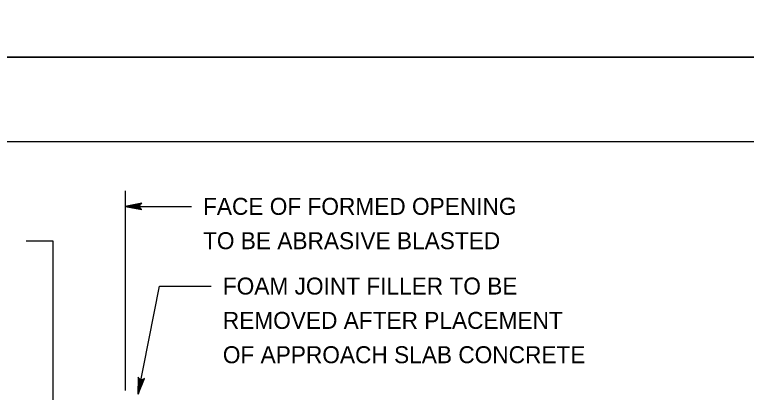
# Model space of a CAD drawing. Extents: x 636530 to 644067, y 294168 to 299122.
# Drawn here: x 638457.9 to 638587.5, y 298267.2 to 298334 of the extents above; entities that cross this region are included whole.
import ezdxf

# ---------------------------------------------------------------- set-up
doc = ezdxf.new("R2010")
doc.units = 0
doc.layers.add('1', color=7, linetype='Continuous')
doc.layers.add('PLT-BNDY', color=7, linetype='Continuous')

msp = doc.modelspace()

# ---------------------------------------------------------------- linework, layer by layer
at = {"layer": '1'}
for p, q in [((638991.78, 298311.48), (638205.78, 298311.48)), ((638477.5, 298302.8), (638477.5, 298267.54)), ((638477.5, 298300.07), (638489.24, 298300.07)), ((638459.99, 298293.98), (638464.7, 298293.98)), ((638464.7, 298293.98), (638464.7, 298246.53)), ((638479.78, 298266.86), (638483.61, 298285.98)), ((638483.61, 298285.98), (638492.76, 298285.98))]:
    msp.add_line(p, q, dxfattribs=at)
for points in [[(638477.5, 298300.07), (638480.48, 298299.51), (638480.36, 298299.59), (638480.25, 298299.67), (638480.19, 298299.77), (638480.13, 298299.87), (638480.11, 298299.97), (638480.1, 298300.07), (638480.11, 298300.17), (638480.13, 298300.27), (638480.19, 298300.37), (638480.25, 298300.47), (638480.36, 298300.55), (638480.48, 298300.62), (638477.5, 298300.07), (638480.36, 298300.55), (638480.25, 298300.47), (638477.5, 298300.07), (638480.19, 298300.37), (638480.13, 298300.27), (638477.5, 298300.07), (638480.11, 298300.17), (638480.1, 298300.07), (638477.5, 298300.07), (638480.11, 298299.97), (638480.13, 298299.87), (638477.5, 298300.07), (638480.19, 298299.77), (638480.25, 298299.67), (638477.5, 298300.07), (638480.36, 298299.59)], [(638479.78, 298266.86), (638480.91, 298269.67), (638480.81, 298269.57), (638480.71, 298269.48), (638480.6, 298269.44), (638480.49, 298269.4), (638480.39, 298269.4), (638480.29, 298269.41), (638480.2, 298269.44), (638480.1, 298269.48), (638480.02, 298269.56), (638479.93, 298269.63), (638479.87, 298269.76), (638479.82, 298269.89), (638479.78, 298266.86), (638479.87, 298269.76), (638479.93, 298269.63), (638479.78, 298266.86), (638480.02, 298269.56), (638480.1, 298269.48), (638479.78, 298266.86), (638480.2, 298269.44), (638480.29, 298269.41), (638479.78, 298266.86), (638480.39, 298269.4), (638480.49, 298269.4), (638479.78, 298266.86), (638480.6, 298269.44), (638480.71, 298269.48), (638479.78, 298266.86), (638480.81, 298269.57)]]:
    msp.add_lwpolyline(points, dxfattribs=at)
at = {"layer": 'PLT-BNDY'}
for points in [[(638165.78, 298920.48), (639006.78, 298920.48), (639006.78, 298326.48), (638165.78, 298326.48)], [(638165.78, 298326.48), (639006.78, 298326.48), (639006.78, 297732.48), (638165.78, 297732.48)]]:
    msp.add_lwpolyline(points, close=True, dxfattribs=at)

# ---------------------------------------------------------------- texts
at = {"layer": '1'}
for s, p in [('FACE OF FORMED OPENING', (638491.29, 298298.58)), ('TO BE ABRASIVE BLASTED', (638491.29, 298292.51)), ('FOAM JOINT FILLER TO BE', (638494.8, 298284.49)), ('REMOVED AFTER PLACEMENT', (638494.8, 298278.42)), ('OF APPROACH SLAB CONCRETE', (638494.8, 298272.35))]:
    msp.add_text(s, height=3, dxfattribs=at).set_placement(p)

doc.saveas('drawing.dxf')
